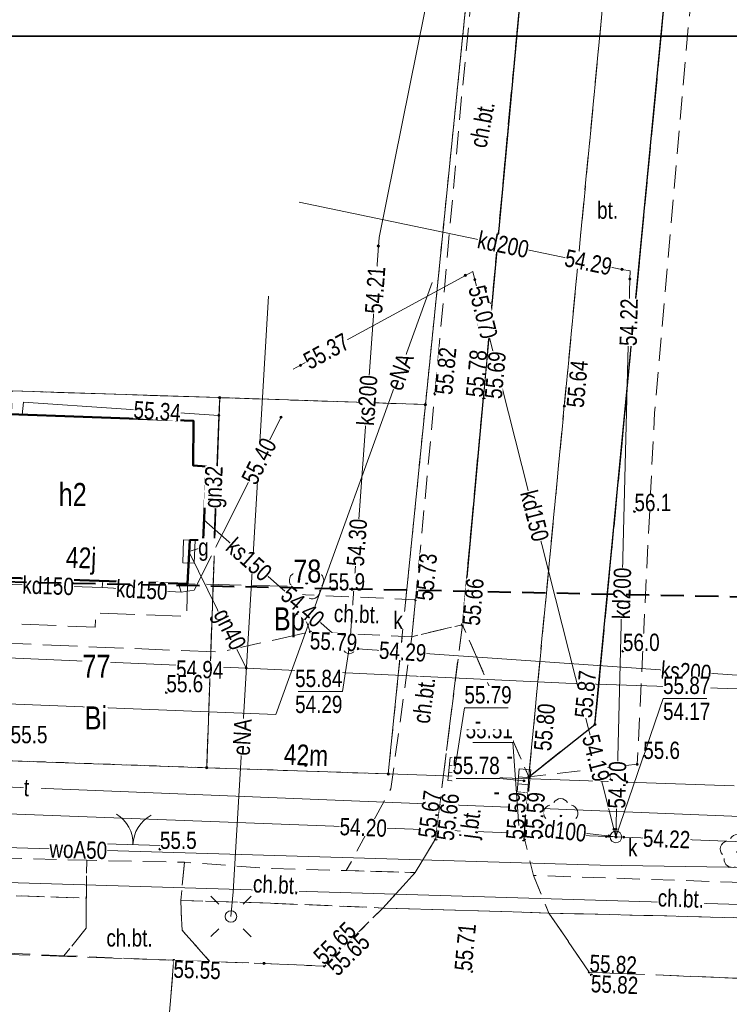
# Model space of a CAD drawing. Header units: metres. Extents: x 5504996 to 5514259, y 5943254 to 5951281.
# Tile 651 of 656: x 5509861 to 5509892, y 5948034 to 5948077. Entities that reach past the tile are written whole.
import ezdxf

# ---------------------------------------------------------------- set-up
doc = ezdxf.new("R2010")
doc.units = ezdxf.units.M
for name, pattern in [('L_0_02', [0]), ('L_0_03', [1, 0.5, -0.5]), ('L_0_04', [1.5, 1, -0.5]), ('L_0_06', [2, 1.5, -0.5])]:
    doc.linetypes.add(name, pattern=pattern)
doc.layers.get('0').update_dxf_attribs({"linetype": 'CONTINUOUS', "lineweight": 18, "true_color": 0x000000})
for name, color, linetype, lineweight, true_color in [('EGB_AdresNieruchomosci', 7, 'CONTINUOUS', 18, 0x000000), ('EGB_Budynek', 7, 'CONTINUOUS', 50, 0x0a0909), ('EGB_DzialkaEwidencyjna', 7, 'L_0_02', 18, 0x000000), ('EGB_KonturUzytkuGruntowego', 7, 'L_0_03', 18, 0x008000), ('EGB_PunktGraniczny', 7, 'CONTINUOUS', 18, 0x0a0909), ('GES_PrzewodElektroenergetyczny', 1, 'CONTINUOUS', 18, 0xff0000), ('GES_PrzewodGazowy', 7, 'CONTINUOUS', 18, 0xbfbf00), ('GES_PrzewodKanalizacyjny', 7, 'CONTINUOUS', 18, 0x803300), ('GES_PrzewodTelekomunikacyjny', 7, 'CONTINUOUS', 18, 0xff9100), ('GES_PrzewodWodociagowy', 5, 'CONTINUOUS', 18, 0x0000ff), ('GES_Rzedna', 7, 'CONTINUOUS', 18, 0x000000), ('GES_UrzadzeniaSiecElektroenergetyczna_P', 7, 'CONTINUOUS', 18, 0x000000), ('GES_UrzadzeniaSiecGazowa_P', 7, 'CONTINUOUS', 18, 0x000000), ('GES_UrzadzeniaSiecKanalizacyjna_P', 7, 'CONTINUOUS', 18, 0x000000), ('OT_Komunikacja', 7, 'CONTINUOUS', 18, 0x000000), ('OT_Ogrodzenia', 7, 'CONTINUOUS', 18, 0x000000), ('OT_Rzedna', 7, 'CONTINUOUS', 18, 0x000000), ('OT_ZagospodarowanieTerenu', 7, 'CONTINUOUS', 18, 0x000000), ('OT_ZagospodarowanieTerenu_P', 7, 'CONTINUOUS', 18, 0x000000)]:
    doc.layers.add(name, color=color, linetype=linetype, lineweight=lineweight, true_color=true_color)
doc.layers.add('zakrees', color=5, linetype='L_0_04', lineweight=40)
doc.styles.get("Standard").update_dxf_attribs({"font": 'simplex.shx'})

# ---------------------------------------------------------------- blocks, each defined once
blk = doc.blocks.new('L_0_02_2')
at = {"color": 0}
blk.add_point((0, 0), dxfattribs=at)
blk = doc.blocks.new('L_0_02_1')
at = {"color": 0}
blk.add_point((0, 0), dxfattribs=at)
blk = doc.blocks.new('L_2_20_3')
at = {"color": 0, "linetype": 'Continuous', "lineweight": 13}
for centre, start, end in [((-3, 0), 299.98164, 0), ((3, 0), 180, 240.01836)]:
    blk.add_arc(centre, 3, start, end, dxfattribs=at)
blk = doc.blocks.new('EGB_ADRES')
at = {"linetype": 'Continuous', "lineweight": 13}
blk.add_hatch(color=0, dxfattribs=at).paths.add_polyline_path([(0, -0.091, 1), (0, 0.091, 1)])
at = {"color": 0, "linetype": 'Continuous', "lineweight": 13}
blk.add_circle((0, 0), 0.0906, dxfattribs=at)
blk = doc.blocks.new('EGPG_N')
at = {"linetype": 'Continuous', "lineweight": 13}
blk.add_hatch(color=0, dxfattribs=at).paths.add_polyline_path([(0, -0.1, 1), (0, 0.1, 1)])
at = {"color": 0, "linetype": 'Continuous', "lineweight": 13}
blk.add_circle((0, 0), 0.1, dxfattribs=at)
blk = doc.blocks.new('SUPS01_04')
at = {"linetype": 'Continuous', "lineweight": 13}
blk.add_hatch(color=0, dxfattribs=at).paths.add_polyline_path([(0, -0.091, 1), (0, 0.091, 1)])
at = {"color": 0, "linetype": 'Continuous', "lineweight": 13}
blk.add_circle((0, 0), 0.0906, dxfattribs=at)
blk = doc.blocks.new('SUPS01_05')
at = {"linetype": 'Continuous', "lineweight": 13}
blk.add_hatch(color=0, dxfattribs=at).paths.add_polyline_path([(0, -0.091, 1), (0, 0.091, 1)])
at = {"color": 0, "linetype": 'Continuous', "lineweight": 13}
blk.add_circle((0, 0), 0.0906, dxfattribs=at)
blk = doc.blocks.new('SUEO')
at = {"color": 0, "linetype": 'Continuous', "lineweight": 18, "flags": 128}
for points in [[(-1.06, 1.06), (-1.76, 1.76)], [(1.76, 1.76), (1.06, 1.06)], [(-1.74, -1.74), (-1.06, -1.06)], [(1.06, -1.06), (1.76, -1.76)]]:
    blk.add_lwpolyline(points, dxfattribs=at)
at = {"color": 0, "linetype": 'Continuous', "lineweight": 18}
blk.add_circle((0, 0), 0.5, dxfattribs=at)
blk = doc.blocks.new('SUGS')
at = {"color": 0, "linetype": 'Continuous', "lineweight": 18, "flags": 128}
blk.add_lwpolyline([(1, 0.5), (1, -0.5), (-1, -0.5), (-1, 0.5)], close=True, dxfattribs=at)
blk = doc.blocks.new('SUKK')
at = {"color": 0, "linetype": 'Continuous', "lineweight": 18, "flags": 128}
blk.add_lwpolyline([(1, 0.5), (1, -0.5), (-1, -0.5), (-1, 0.5), (1, 0.5)], close=True, dxfattribs=at)
for points in [[(-0.3, 0.5), (-0.3, -0.5)], [(0.3, 0.5), (0.3, -0.5)]]:
    blk.add_lwpolyline(points, dxfattribs=at)
blk = doc.blocks.new('SUKS')
at = {"color": 0, "linetype": 'Continuous', "lineweight": 18}
blk.add_circle((0, 0), 0.5, dxfattribs=at)
blk = doc.blocks.new('OTRS')
at = {"linetype": 'Continuous', "lineweight": 13}
blk.add_hatch(color=0, dxfattribs=at).paths.add_polyline_path([(0, -0.091, 1), (0, 0.091, 1)])
at = {"color": 0, "linetype": 'Continuous', "lineweight": 13}
blk.add_circle((0, 0), 0.0906, dxfattribs=at)
blk = doc.blocks.new('OTRN')
at = {"linetype": 'Continuous', "lineweight": 13}
blk.add_hatch(color=0, dxfattribs=at).paths.add_polyline_path([(0, -0.091, 1), (0, 0.091, 1)])
at = {"color": 0, "linetype": 'Continuous', "lineweight": 13}
blk.add_circle((0, 0), 0.0906, dxfattribs=at)
blk = doc.blocks.new('OTZL')
at = {"linetype": 'Continuous', "lineweight": 18}
blk.add_hatch(color=0, dxfattribs=at).paths.add_polyline_path([(0, -0.072, 1), (0, 0.072, 1)])
at = {"color": 0, "linetype": 'Continuous', "lineweight": 18}
blk.add_circle((0, 0), 0.0721, dxfattribs=at)
for centre, radius, start, end in [((-0.8, 0.24), 0.7, 101.63363, 222.61406), ((-0.02, 0.82), 0.68, 29.53878, 149.62087), ((0.78, 0.24), 0.7, 318.50353, 78.36637), ((-0.46, -0.64), 0.7, 175.10091, 291.50143), ((0.46, -0.66), 0.7, 249.44395, 4.89909)]:
    blk.add_arc(centre, radius, start, end, dxfattribs=at)

msp = doc.modelspace()

# ---------------------------------------------------------------- linework, layer by layer
at = {"layer": 'EGB_Budynek', "linetype": 'Continuous', "lineweight": 50, "flags": 128}
msp.add_lwpolyline([(5509869.19, 5948054.31), (5509868.61, 5948054.29), (5509868.51, 5948052.4), (5509855.76, 5948052.84), (5509856, 5948059.92), (5509868.78, 5948059.46), (5509868.76, 5948057.53), (5509869.34, 5948057.49)], close=True, dxfattribs=at)
at = {"layer": 'EGB_DzialkaEwidencyjna', "linetype": 'CONTINUOUS', "lineweight": 18}
for p, q in [((5509878.83, 5948060.17), (5509882.52, 5948096.66)), ((5509860.92, 5948060.76), (5509869.91, 5948060.47)), ((5509869.91, 5948060.47), (5509869.35, 5948044.43)), ((5509869.35, 5948044.43), (5509869.91, 5948060.47)), ((5509869.91, 5948060.47), (5509878.83, 5948060.17)), ((5509877.22, 5948044.16), (5509878.83, 5948060.17)), ((5509878.83, 5948060.17), (5509877.22, 5948044.16)), ((5509869.35, 5948044.43), (5509860.34, 5948044.75)), ((5509860.34, 5948044.75), (5509869.35, 5948044.43)), ((5509877.22, 5948044.16), (5509869.35, 5948044.43)), ((5509869.35, 5948044.43), (5509877.22, 5948044.16)), ((5509887.56, 5948043.81), (5509877.22, 5948044.16)), ((5509877.22, 5948044.16), (5509887.56, 5948043.81)), ((5509892.22, 5948043.64), (5509887.56, 5948043.81)), ((5509887.56, 5948043.81), (5509892.22, 5948043.64))]:
    msp.add_line(p, q, dxfattribs=at)
at = {"layer": 'EGB_KonturUzytkuGruntowego', "color": 96, "linetype": 'L_0_03', "lineweight": 18, "true_color": 0x008000, "flags": 128}
for points in [[(5509767.92, 5948063.85), (5509777.5, 5948063.53), (5509779.48, 5948047.48), (5509788.46, 5948047.17), (5509797.45, 5948046.87), (5509806.44, 5948046.57), (5509815.44, 5948046.27), (5509824.43, 5948045.97), (5509833.42, 5948045.66), (5509842.41, 5948045.35), (5509851.41, 5948045.05), (5509860.34, 5948044.75), (5509869.35, 5948044.43), (5509877.22, 5948044.16), (5509878.83, 5948060.17), (5509882.52, 5948096.66), (5509878.84, 5948100.87), (5509853.6, 5948101.64), (5509773.63, 5948104.1), (5509769.33, 5948104.23)], [(5509878.83, 5948060.17), (5509869.91, 5948060.47), (5509860.92, 5948060.76), (5509852, 5948061.06), (5509842.92, 5948061.35), (5509833.93, 5948061.66), (5509824.94, 5948061.96), (5509815.94, 5948062.25), (5509806.95, 5948062.55), (5509797.97, 5948062.85), (5509788.98, 5948063.15), (5509777.5, 5948063.53), (5509767.92, 5948063.85), (5509769.33, 5948104.23), (5509773.63, 5948104.1), (5509853.6, 5948101.64), (5509878.84, 5948100.87), (5509882.52, 5948096.66)], [(5509869.35, 5948044.43), (5509860.34, 5948044.75), (5509860.92, 5948060.76), (5509869.91, 5948060.47)], [(5509877.22, 5948044.16), (5509869.35, 5948044.43), (5509869.91, 5948060.47), (5509878.83, 5948060.17)]]:
    msp.add_lwpolyline(points, close=True, dxfattribs=at)
at = {"layer": 'EGB_PunktGraniczny'}
for p in [(5509869.91, 5948060.47), (5509878.83, 5948060.17), (5509869.35, 5948044.43), (5509877.22, 5948044.16), (5509887.56, 5948043.81)]:
    msp.add_point(p, dxfattribs=at)
at = {"layer": 'GES_PrzewodElektroenergetyczny', "color": 1, "linetype": 'Continuous', "lineweight": 18, "true_color": 0xff0000, "flags": 128}
for points in [[(5509879.12, 5948065.46), (5509872.34, 5948046.73), (5509840.69, 5948048)], [(5509872.02, 5948064.87), (5509870.5, 5948039.05), (5509870.4, 5948037.98)], [(5509903.06, 5948037.11), (5509903.05, 5948038.19), (5509844.31, 5948039.94), (5509844.19, 5948038.7)]]:
    msp.add_lwpolyline(points, dxfattribs=at)
at = {"layer": 'GES_PrzewodGazowy', "color": 52, "linetype": 'Continuous', "lineweight": 18, "true_color": 0xbfbf00, "flags": 128}
for points in [[(5509868.58, 5948053.8), (5509869.65, 5948054.13), (5509869.87, 5948059.7), (5509861.41, 5948060.28), (5509861.35, 5948059.73)], [(5509871.06, 5948048.75), (5509868.58, 5948053.8)], [(5509843.14, 5948049.95), (5509852.38, 5948049.55), (5509871.06, 5948048.75), (5509884.91, 5948048.1)], [(5509946.54, 5948045.51), (5509927.01, 5948046.19), (5509898.52, 5948047.65), (5509884.91, 5948048.1)]]:
    msp.add_lwpolyline(points, dxfattribs=at)
at = {"layer": 'GES_PrzewodKanalizacyjny', "color": 36, "linetype": 'Continuous', "lineweight": 18, "true_color": 0x803300, "flags": 128}
for points in [[(5509882.41, 5948095.14), (5509876.82, 5948067.41), (5509876.79, 5948067.04), (5509875.56, 5948049.97), (5509875.53, 5948049.62), (5509875.9, 5948049.59), (5509899.63, 5948047.93), (5509899.95, 5948047.91)], [(5509887.09, 5948041.43), (5509887.69, 5948065.61), (5509887.7, 5948065.96), (5509887.35, 5948066.03), (5509873.35, 5948068.94)], [(5509887.09, 5948041.43), (5509880.97, 5948065.58), (5509880.88, 5948065.94), (5509880.56, 5948065.77), (5509873.41, 5948061.87), (5509873.1, 5948061.7)], [(5509872.57, 5948059.62), (5509868.81, 5948052.12), (5509868.24, 5948052.04)], [(5509875.53, 5948049.62), (5509875.28, 5948049.84), (5509869.23, 5948055.17)], [(5509864.81, 5948052.24), (5509859.61, 5948052.41)], [(5509864.81, 5948052.24), (5509864.85, 5948052.53)], [(5509868.24, 5948052.04), (5509864.81, 5948052.24)], [(5509868.24, 5948052.04), (5509868.12, 5948052.41)], [(5509836.28, 5948043.35), (5509887.09, 5948041.43)], [(5509887.09, 5948041.43), (5509882.88, 5948041.92)], [(5509887.09, 5948041.43), (5509887.43, 5948041.42), (5509927.86, 5948039.85)]]:
    msp.add_lwpolyline(points, dxfattribs=at)
at = {"layer": 'GES_PrzewodTelekomunikacyjny', "color": 30, "linetype": 'Continuous', "lineweight": 18, "true_color": 0xff9100, "flags": 128}
msp.add_lwpolyline([(5509928.66, 5948041.83), (5509913.74, 5948041.61), (5509913.27, 5948041.48), (5509820.77, 5948045.21), (5509820.21, 5948045.23)], dxfattribs=at)
at = {"layer": 'GES_PrzewodWodociagowy', "color": 5, "linetype": 'Continuous', "lineweight": 18, "true_color": 0x0000ff, "flags": 128}
for points in [[(5509845.05, 5948041.43), (5509886.41, 5948040.21)], [(5509886.41, 5948040.21), (5509909.54, 5948039.85), (5509926.86, 5948039.2), (5509927.04, 5948040.73)]]:
    msp.add_lwpolyline(points, dxfattribs=at)
at = {"layer": 'OT_Komunikacja', "color": 18, "linetype": 'L_0_06', "lineweight": 18, "true_color": 0x000000, "flags": 128}
for points in [[(5509892.67, 5948140.62), (5509892.15, 5948134.74), (5509892.11, 5948134.25), (5509891.77, 5948132.81), (5509889.62, 5948109.76), (5509887.81, 5948091.01), (5509883.31, 5948044.04), (5509880.43, 5948050.63), (5509881.33, 5948060.46), (5509882.67, 5948074.97), (5509883.62, 5948085.15), (5509884.13, 5948090.3), (5509884.54, 5948095.04), (5509882.72, 5948098.91), (5509882.55, 5948099.45), (5509883.24, 5948106.61), (5509884.01, 5948106.62), (5509885.11, 5948107.63), (5509886.03, 5948109.56), (5509886.04, 5948109.86), (5509887.02, 5948120.13), (5509888.42, 5948134.56), (5509888.95, 5948140.99)], [(5509890.21, 5948088.23), (5509886.18, 5948046.3), (5509883.31, 5948044.04), (5509887.81, 5948091.01)], [(5509854.81, 5948056.33), (5509854.78, 5948055.73), (5509855.85, 5948055.61), (5509855.76, 5948052.84), (5509859.76, 5948052.7), (5509859.77, 5948050.71), (5509864.51, 5948050.52), (5509864.54, 5948051.14), (5509868.49, 5948050.99), (5509868.51, 5948052.4), (5509872.96, 5948052.29), (5509873.25, 5948051.94), (5509873.84, 5948050.32), (5509869.91, 5948049.44), (5509864.58, 5948049.66), (5509853.76, 5948050.11), (5509854.01, 5948058.47), (5509854.84, 5948058.42)], [(5509876.99, 5948038.35), (5509878.39, 5948039.89), (5509879.26, 5948041.35), (5509880.43, 5948050.63), (5509883.31, 5948044.04), (5509883.13, 5948041.35), (5509883.51, 5948039.76), (5509884.18, 5948038.13)], [(5509734.26, 5948040.27), (5509739, 5948040.24), (5509749.65, 5948039.65), (5509762.55, 5948039.52), (5509772.55, 5948038.98), (5509787.57, 5948038.59), (5509791.57, 5948038.49), (5509796.51, 5948038.36), (5509801.79, 5948038.22), (5509811.13, 5948037.98), (5509815.57, 5948037.86), (5509824.94, 5948037.62), (5509867.92, 5948036.08), (5509867.43, 5948030.09), (5509852.54, 5948030.47), (5509811.83, 5948031.71), (5509791.77, 5948032.32), (5509787.55, 5948032.43), (5509781.95, 5948032.76), (5509771.96, 5948033.08), (5509761.88, 5948033.4), (5509751.91, 5948033.83), (5509741.97, 5948034.16), (5509737.74, 5948034.27), (5509730.4, 5948034.52), (5509731.83, 5948040.36)], [(5509884.18, 5948038.13), (5509885.93, 5948035.57), (5509896.84, 5948035.12), (5509895.58, 5948029.2), (5509888.21, 5948029.42), (5509884.63, 5948029.53), (5509880.13, 5948029.67), (5509871.69, 5948029.98), (5509867.43, 5948030.09), (5509867.92, 5948036.08), (5509871.83, 5948035.95), (5509874.44, 5948035.83), (5509876.99, 5948038.35)]]:
    msp.add_lwpolyline(points, close=True, dxfattribs=at)
at = {"layer": 'OT_Komunikacja', "color": 18, "linetype": 'Continuous', "lineweight": 25, "true_color": 0x000000, "flags": 128}
for points in [[(5509882.55, 5948099.45), (5509882.72, 5948098.91), (5509884.54, 5948095.04), (5509884.13, 5948090.3), (5509883.62, 5948085.15), (5509882.67, 5948074.97), (5509881.33, 5948060.46), (5509880.43, 5948050.63)], [(5509883.31, 5948044.04), (5509886.18, 5948046.3), (5509890.21, 5948088.23), (5509887.81, 5948091.01)]]:
    msp.add_lwpolyline(points, dxfattribs=at)
at = {"layer": 'OT_Komunikacja', "color": 18, "linetype": 'L_0_04', "lineweight": 18, "true_color": 0x000000, "flags": 128}
for points in [[(5509878.24, 5948050.11), (5509878.4, 5948051.71), (5509879.24, 5948060.64), (5509880.4, 5948073.5), (5509880.69, 5948076.49), (5509881.54, 5948085.35), (5509881.89, 5948089.07), (5509882.08, 5948091.64), (5509882.33, 5948094.14), (5509881.84, 5948095.18), (5509882.47, 5948096.21), (5509882.72, 5948098.91), (5509884.54, 5948095.04), (5509884.13, 5948090.3), (5509883.62, 5948085.15), (5509882.67, 5948074.97), (5509881.33, 5948060.46), (5509880.43, 5948050.63)], [(5509878.4, 5948051.71), (5509878.24, 5948050.11), (5509873.84, 5948050.32), (5509873.25, 5948051.94)], [(5509880.43, 5948050.63), (5509879.26, 5948041.35), (5509878.39, 5948039.89), (5509875.4, 5948039.97), (5509877.33, 5948043.52), (5509878.24, 5948050.11)], [(5509848.34, 5948040.92), (5509851.26, 5948040.78), (5509864.15, 5948040.42), (5509864.13, 5948038.78), (5509848.26, 5948039.31)], [(5509868.39, 5948040.33), (5509868.22, 5948038.68), (5509868.28, 5948037.39), (5509869.48, 5948036.03), (5509863.16, 5948036.28), (5509864.12, 5948037.48), (5509864.15, 5948040.42)], [(5509872.18, 5948040.06), (5509875.4, 5948039.97), (5509878.39, 5948039.89), (5509876.99, 5948038.35), (5509872.11, 5948038.56), (5509868.22, 5948038.68), (5509868.39, 5948040.33)], [(5509896.69, 5948039.32), (5509896.79, 5948037.82), (5509884.18, 5948038.13), (5509883.51, 5948039.76)]]:
    msp.add_lwpolyline(points, close=True, dxfattribs=at)
at = {"layer": 'OT_Ogrodzenia', "linetype": 'CONTINUOUS', "lineweight": 18}
msp.add_line((5509868.32, 5948041.03), (5509863.98, 5948041.16), dxfattribs=at)
at = {"layer": 'OT_ZagospodarowanieTerenu', "color": 18, "linetype": 'L_0_04', "lineweight": 18, "true_color": 0x000000, "flags": 128}
for points in [[(5509893.25, 5948109.37), (5509891.03, 5948085.63), (5509890.93, 5948084.52), (5509888.76, 5948059.81), (5509888.01, 5948044.58), (5509883.31, 5948044.04), (5509886.18, 5948046.3), (5509890.21, 5948088.23), (5509887.81, 5948091.01), (5509889.62, 5948109.76)], [(5509864.12, 5948037.48), (5509863.16, 5948036.28), (5509849.11, 5948036.89), (5509848.19, 5948037.72), (5509848.26, 5948039.31), (5509864.13, 5948038.78)], [(5509872.11, 5948038.56), (5509876.99, 5948038.35), (5509874.44, 5948035.83), (5509871.83, 5948035.95), (5509869.48, 5948036.03), (5509868.28, 5948037.39), (5509868.22, 5948038.68)], [(5509896.79, 5948037.82), (5509919.06, 5948037.1), (5509919.25, 5948034.83), (5509896.84, 5948035.12), (5509885.93, 5948035.57), (5509884.18, 5948038.13)]]:
    msp.add_lwpolyline(points, close=True, dxfattribs=at)

# ---------------------------------------------------------------- block references
at = {"layer": 'EGB_AdresNieruchomosci', "linetype": 'Continuous', "xscale": 0.5, "yscale": 0.5, "zscale": 0.5}
msp.add_blockref('EGB_ADRES', (5509873.64, 5948044.53), dxfattribs=at)
at = {"layer": 'EGB_DzialkaEwidencyjna', "color": 18, "linetype": 'Continuous', "true_color": 0x000000, "xscale": 0.5, "yscale": 0.5, "zscale": 0.5}
for name, p, rotation in [('L_0_02_2', (5509869.91, 5948060.47), 178.15), ('L_0_02_1', (5509869.91, 5948060.47), 267.9999999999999), ('L_0_02_1', (5509869.91, 5948060.47), 358.07), ('L_0_02_2', (5509869.91, 5948060.47), 267.9999999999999), ('L_0_02_2', (5509878.83, 5948060.17), 264.26), ('L_0_02_1', (5509878.83, 5948060.17), 84.23), ('L_0_02_2', (5509878.83, 5948060.17), 178.07), ('L_0_02_1', (5509878.83, 5948060.17), 264.26), ('L_0_02_2', (5509869.35, 5948044.43), 87.99999999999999), ('L_0_02_1', (5509869.35, 5948044.43), 177.97), ('L_0_02_2', (5509869.35, 5948044.43), 358.04), ('L_0_02_1', (5509869.35, 5948044.43), 87.99999999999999), ('L_0_02_2', (5509869.35, 5948044.43), 177.97), ('L_0_02_1', (5509869.35, 5948044.43), 358.04), ('L_0_02_2', (5509877.22, 5948044.16), 358.06), ('L_0_02_1', (5509877.22, 5948044.16), 84.26), ('L_0_02_2', (5509877.22, 5948044.16), 84.26), ('L_0_02_1', (5509877.22, 5948044.16), 178.04), ('L_0_02_2', (5509877.22, 5948044.16), 178.04), ('L_0_02_1', (5509877.22, 5948044.16), 358.06), ('L_0_02_2', (5509887.56, 5948043.81), 357.91), ('L_0_02_1', (5509887.56, 5948043.81), 178.06), ('L_0_02_2', (5509887.56, 5948043.81), 178.06), ('L_0_02_1', (5509887.56, 5948043.81), 357.91)]:
    msp.add_blockref(name, p, dxfattribs=dict(at, rotation=rotation))
at = {"layer": 'EGB_PunktGraniczny', "linetype": 'Continuous', "xscale": 0.5, "yscale": 0.5, "zscale": 0.5}
for p in [(5509869.91, 5948060.47), (5509878.83, 5948060.17), (5509869.35, 5948044.43), (5509877.22, 5948044.16), (5509887.56, 5948043.81)]:
    msp.add_blockref('EGPG_N', p, dxfattribs=at)
at = {"layer": 'GES_Rzedna', "color": 36, "linetype": 'Continuous', "true_color": 0x803300, "xscale": 0.5, "yscale": 0.5, "zscale": 0.5, "rotation": 360}
for p in [(5509876.79, 5948067.04, 54.21), (5509887.35, 5948066.03, 54.29), (5509880.56, 5948065.77, 55.07), (5509880.97, 5948065.58, 55.07), (5509887.69, 5948065.61, 54.22), (5509873.41, 5948061.87, 55.37), (5509872.57, 5948059.62, 55.4), (5509875.28, 5948049.84, 54.4), (5509875.53, 5948049.62, 55.84), (5509875.56, 5948049.97, 54.3), (5509875.9, 5948049.59, 54.29), (5509880.1, 5948044.35, 55.79), (5509883.1, 5948043.86, 55.78), (5509882.88, 5948041.92, 55.51), (5509887, 5948041.77, 54.19), (5509887.1, 5948041.77, 54.2), (5509886.67, 5948041.45, 54.2), (5509886.78, 5948041.47, 55.09), (5509887.09, 5948041.43, 55.87), (5509887.43, 5948041.42, 54.22)]:
    msp.add_blockref('SUPS01_05', p, dxfattribs=at)
at = {"layer": 'GES_Rzedna', "color": 52, "linetype": 'Continuous', "true_color": 0xbfbf00, "xscale": 0.5, "yscale": 0.5, "zscale": 0.5, "rotation": 360}
for p in [(5509869.87, 5948059.7, 55.34), (5509871.06, 5948048.75, 54.94)]:
    msp.add_blockref('SUPS01_04', p, dxfattribs=at)
at = {"layer": 'GES_UrzadzeniaSiecElektroenergetyczna_P', "linetype": 'Continuous', "xscale": 0.5, "yscale": 0.5, "zscale": 0.5, "rotation": 360}
msp.add_blockref('SUEO', (5509870.4, 5948037.98), dxfattribs=at)
at = {"layer": 'GES_UrzadzeniaSiecGazowa_P', "color": 52, "linetype": 'Continuous', "true_color": 0xbfbf00, "xscale": 0.5, "yscale": 0.5, "zscale": 0.5, "rotation": 267.8800000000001}
msp.add_blockref('SUGS', (5509868.58, 5948053.8), dxfattribs=at)
at = {"layer": 'GES_UrzadzeniaSiecKanalizacyjna_P', "color": 36, "linetype": 'Continuous', "true_color": 0x803300, "xscale": 0.5, "yscale": 0.5, "zscale": 0.5}
for name, p, rotation in [('SUKS', (5509875.53, 5948049.62), 360), ('SUKK', (5509880.1, 5948044.35), 84.72), ('SUKK', (5509883.1, 5948043.86), 84.56), ('SUKK', (5509882.88, 5948041.92), 266.45), ('SUKS', (5509887.09, 5948041.43), 360)]:
    msp.add_blockref(name, p, dxfattribs=dict(at, rotation=rotation))
at = {"layer": 'OT_Ogrodzenia', "color": 18, "linetype": 'Continuous', "true_color": 0x000000, "xscale": 0.5, "yscale": 0.5, "zscale": 0.5, "rotation": 178.28}
msp.add_blockref('L_2_20_3', (5509866.15, 5948041.095), dxfattribs=at)
at = {"layer": 'OT_Rzedna', "linetype": 'Continuous', "xscale": 0.5, "yscale": 0.5, "zscale": 0.5}
for name, p in [('OTRS', (5509879.24, 5948060.64, 55.82)), ('OTRS', (5509881.33, 5948060.46, 55.78)), ('OTRS', (5509881.39, 5948060.46, 55.69)), ('OTRS', (5509884.85, 5948060.1, 55.64)), ('OTRN', (5509887.89, 5948055.54, 56.1)), ('OTRN', (5509873.68, 5948052.43, 55.9)), ('OTRS', (5509878.4, 5948051.71, 55.73)), ('OTRS', (5509877.98, 5948050.84, 55.72)), ('OTRS', (5509880.43, 5948050.63, 55.66)), ('OTRS', (5509873.84, 5948050.32, 55.79)), ('OTRN', (5509887.39, 5948049.48, 56)), ('OTRN', (5509867.6, 5948047.69, 55.6)), ('OTRS', (5509886.18, 5948046.3, 55.87)), ('OTRN', (5509888.01, 5948044.58, 55.6)), ('OTRS', (5509883.31, 5948044.04, 55.8)), ('OTRS', (5509879.26, 5948041.35, 55.67)), ('OTRS', (5509879.3, 5948041.33, 55.66)), ('OTRS', (5509883.08, 5948041.3, 55.59)), ('OTRS', (5509883.13, 5948041.35, 55.59)), ('OTRN', (5509867.32, 5948040.9, 55.5)), ('OTRS', (5509867.92, 5948036.08, 55.55)), ('OTRS', (5509871.83, 5948035.95, 55.6)), ('OTRS', (5509874.44, 5948035.83, 55.65)), ('OTRS', (5509874.5, 5948035.89, 55.65)), ('OTRS', (5509880.84, 5948035.6, 55.71)), ('OTRS', (5509885.93, 5948035.57, 55.82)), ('OTRS', (5509886.02, 5948035.45, 55.82))]:
    msp.add_blockref(name, p, dxfattribs=at)
at = {"layer": 'OT_ZagospodarowanieTerenu_P', "color": 96, "linetype": 'Continuous', "true_color": 0x008000, "xscale": 0.5, "yscale": 0.5, "zscale": 0.5}
for p in [(5509873.68, 5948052.43), (5509884.7, 5948042.34), (5509892.36, 5948040.78)]:
    msp.add_blockref('OTZL', p, dxfattribs=at)

# ---------------------------------------------------------------- next in the draw order: texts
at = {"layer": 'EGB_AdresNieruchomosci', "color": 18, "true_color": 0x000000, "char_height": 0.9, "attachment_point": 8, "rotation": 358, "line_spacing_factor": 0.9, "bg_fill": 3, "box_fill_scale": 1, "bg_fill_color": 0, "bg_fill_transparency": 0}
for s, insert in [('\\W0.7818x;\\fArial|b0|i0;42j', (5509863.88, 5948052.81)), ('\\W0.7818x;\\fArial|b0|i0;42m', (5509873.64, 5948044.53))]:
    msp.add_mtext(s, dxfattribs=dict(at, insert=insert))
at = {"layer": 'EGB_Budynek', "color": 18, "true_color": 0x000000, "insert": (5509863.54, 5948056.27), "char_height": 1, "attachment_point": 5, "line_spacing_factor": 0.9, "bg_fill": 3, "box_fill_scale": 1, "bg_fill_color": 0, "bg_fill_transparency": 0}
msp.add_mtext('\\W0.7818x;\\fArial|b0|i0;h2', dxfattribs=at)
at = {"layer": 'EGB_DzialkaEwidencyjna', "color": 18, "true_color": 0x000000, "char_height": 1, "attachment_point": 7, "line_spacing_factor": 0.9, "bg_fill": 3, "box_fill_scale": 1, "bg_fill_color": 0, "bg_fill_transparency": 0}
for s, insert in [('\\W0.7818x;\\fArial|b0|i0;78', (5509873.1, 5948052.44)), ('\\W0.7818x;\\fArial|b0|i0;77', (5509863.96, 5948048.33))]:
    msp.add_mtext(s, dxfattribs=dict(at, insert=insert))
at = {"layer": 'EGB_KonturUzytkuGruntowego', "color": 96, "true_color": 0x008000, "char_height": 1, "attachment_point": 7, "line_spacing_factor": 0.9, "bg_fill": 3, "box_fill_scale": 1, "bg_fill_color": 0, "bg_fill_transparency": 0}
for s, insert in [('\\W0.7818x;\\fArial|b0|i0;Bp', (5509872.26, 5948050.08)), ('\\W0.7818x;\\fArial|b0|i0;Bi', (5509864.06, 5948046.09))]:
    msp.add_mtext(s, dxfattribs=dict(at, insert=insert))
at = {"layer": 'GES_PrzewodElektroenergetyczny', "color": 1, "true_color": 0xff0000, "char_height": 0.75, "attachment_point": 4, "line_spacing_factor": 0.9, "bg_fill": 3, "box_fill_scale": 1, "bg_fill_color": 0, "bg_fill_transparency": 0}
for insert, rotation in [((5509877.45, 5948060.84), 70.1), ((5509870.84, 5948044.96), 86.7)]:
    msp.add_mtext('\\W0.7818x;\\fArial|b0|i0;eNA', dxfattribs=dict(at, insert=insert, rotation=rotation))
at = {"layer": 'GES_PrzewodGazowy', "color": 52, "true_color": 0xbfbf00, "char_height": 0.75, "attachment_point": 4, "line_spacing_factor": 0.9, "bg_fill": 3, "box_fill_scale": 1, "bg_fill_color": 0, "bg_fill_transparency": 0}
for s, insert, rotation in [('\\W0.7818x;\\fArial|b0|i0;gn32', (5509869.71, 5948055.68), 87.7), ('\\W0.7818x;\\fArial|b0|i0;gn40', (5509869.856, 5948051.203), 296.2)]:
    msp.add_mtext(s, dxfattribs=dict(at, insert=insert, rotation=rotation))
at = {"layer": 'GES_PrzewodKanalizacyjny', "color": 36, "true_color": 0x803300, "char_height": 0.75, "attachment_point": 4, "line_spacing_factor": 0.9, "bg_fill": 3, "box_fill_scale": 1, "bg_fill_color": 0, "bg_fill_transparency": 0}
for s, insert, rotation in [('\\W0.7818x;\\fArial|b0|i0;kd200', (5509881.109, 5948067.327), 348.3), ('\\W0.7818x;\\fArial|b0|i0;kd150', (5509881.063, 5948065.214), 284.2), ('\\W0.7818x;\\fArial|b0|i0;ks200', (5509876.229, 5948059.26), 85.9), ('\\W0.7818x;\\fArial|b0|i0;kd150', (5509883.289, 5948056.43), 284.2), ('\\W0.7818x;\\fArial|b0|i0;ks150', (5509870.362, 5948054.173), 318.6), ('\\W0.7818x;\\fArial|b0|i0;kd200', (5509887.324, 5948050.87), 88.6), ('\\W0.7818x;\\fArial|b0|i0;kd150', (5509865.42, 5948052.2), 356.7), ('\\W0.7818x;\\fArial|b0|i0;ks200', (5509889.04, 5948048.671), 355.4), ('\\W0.7818x;\\fArial|b0|i0;kd100', (5509883.59, 5948041.837), 353.4)]:
    msp.add_mtext(s, dxfattribs=dict(at, insert=insert, rotation=rotation))
at = {"layer": 'GES_PrzewodTelekomunikacyjny', "color": 30, "true_color": 0xff9100, "insert": (5509861.42, 5948043.571), "char_height": 0.75, "attachment_point": 4, "rotation": 357.7, "line_spacing_factor": 0.9, "bg_fill": 3, "box_fill_scale": 1, "bg_fill_color": 0, "bg_fill_transparency": 0}
msp.add_mtext('\\W0.7818x;\\fArial|b0|i0;t', dxfattribs=at)
at = {"layer": 'GES_PrzewodWodociagowy', "color": 5, "true_color": 0x0000ff, "insert": (5509862.53, 5948040.91), "char_height": 0.75, "attachment_point": 4, "rotation": 358.3, "line_spacing_factor": 0.9, "bg_fill": 3, "box_fill_scale": 1, "bg_fill_color": 0, "bg_fill_transparency": 0}
msp.add_mtext('\\W0.7818x;\\fArial|b0|i0;woA50', dxfattribs=at)
at = {"layer": 'GES_Rzedna', "color": 36, "true_color": 0x803300, "char_height": 0.75, "attachment_point": 4, "line_spacing_factor": 0.9, "bg_fill": 3, "box_fill_scale": 1, "bg_fill_color": 0, "bg_fill_transparency": 0}
for s, insert, rotation in [('\\W0.7818x;\\fArial|b0|i0;54.21', (5509876.58, 5948064.11), 85.9), ('\\W0.7818x;\\fArial|b0|i0;54.29', (5509884.89, 5948066.54), 348.3), ('\\W0.7818x;\\fArial|b0|i0;54.22', (5509887.62, 5948062.71), 88.6), ('\\W0.7818x;\\fArial|b0|i0;55.40', (5509871.16, 5948056.8), 63.4), ('\\W0.7818x;\\fArial|b0|i0;54.30', (5509875.79, 5948053.17), 85.9), ('\\W0.7818x;\\fArial|b0|i0;54.29', (5509876.82, 5948049.53), 356), ('\\W0.7818x;\\fArial|b0|i0;54.20', (5509887.12, 5948042.66), 88.6), ('\\W0.7818x;\\fArial|b0|i0;54.20', (5509875.11, 5948041.88), 357.8), ('\\W0.7818x;\\fArial|b0|i0;54.22', (5509888.26, 5948041.38), 357.8)]:
    msp.add_mtext(s, dxfattribs=dict(at, insert=insert, rotation=rotation))
at = {"layer": 'GES_Rzedna', "color": 52, "true_color": 0xbfbf00, "insert": (5509866.18, 5948059.95), "char_height": 0.75, "attachment_point": 4, "rotation": 356.1, "line_spacing_factor": 0.9, "bg_fill": 3, "box_fill_scale": 1, "bg_fill_color": 0, "bg_fill_transparency": 0}
msp.add_mtext('\\W0.7818x;\\fArial|b0|i0;55.34', dxfattribs=at)
at = {"layer": 'GES_Rzedna', "color": 36, "true_color": 0x803300, "char_height": 0.75, "attachment_point": 9, "line_spacing_factor": 0.9, "bg_fill": 3, "box_fill_scale": 1, "bg_fill_color": 0, "bg_fill_transparency": 0}
for s, insert in [('\\W0.7818x;\\fArial|b0|i0;55.84\\P54.29', (5509875.23, 5948046.79)), ('\\W0.7818x;\\fArial|b0|i0;55.51\\P  -', (5509882.62, 5948044.58))]:
    msp.add_mtext(s, dxfattribs=dict(at, insert=insert))
at = {"layer": 'GES_UrzadzeniaSiecGazowa_P', "color": 52, "true_color": 0xbfbf00, "insert": (5509868.98, 5948053.39), "char_height": 0.75, "attachment_point": 7, "line_spacing_factor": 0.9, "bg_fill": 3, "box_fill_scale": 1, "bg_fill_color": 0, "bg_fill_transparency": 0}
msp.add_mtext('\\W0.7818x;\\fArial|b0|i0;g', dxfattribs=at)
at = {"layer": 'GES_UrzadzeniaSiecKanalizacyjna_P', "color": 36, "true_color": 0x803300, "insert": (5509877.44, 5948050.44), "char_height": 0.75, "attachment_point": 7, "line_spacing_factor": 0.9, "bg_fill": 3, "box_fill_scale": 1, "bg_fill_color": 0, "bg_fill_transparency": 0}
msp.add_mtext('\\W0.7818x;\\fArial|b0|i0;k', dxfattribs=at)
at = {"layer": 'OT_Komunikacja', "color": 18, "true_color": 0x000000, "char_height": 0.75, "attachment_point": 7, "line_spacing_factor": 0.9, "bg_fill": 3, "box_fill_scale": 1, "bg_fill_color": 0, "bg_fill_transparency": 0}
for insert, rotation in [((5509881.48, 5948071.25), 79.3), ((5509871.34, 5948039.02), 357.5), ((5509888.89, 5948038.41), 358.1)]:
    msp.add_mtext('\\W0.7818x;\\fArial|b0|i0;ch.bt.', dxfattribs=dict(at, insert=insert, rotation=rotation))
for s, insert in [('\\W0.7818x;\\fArial|b0|i0;bt.', (5509886.27, 5948068.21)), ('\\W0.7818x;\\fArial|b0|i0;ch.bt.', (5509865, 5948036.67))]:
    msp.add_mtext(s, dxfattribs=dict(at, insert=insert))
at = {"layer": 'OT_Rzedna', "color": 18, "true_color": 0x000000, "char_height": 0.75, "line_spacing_factor": 0.9, "bg_fill": 3, "box_fill_scale": 1, "bg_fill_color": 0, "bg_fill_transparency": 0}
for s, insert, attachment_point, rotation in [('\\W0.7818x;\\fArial|b0|i0;55.82', (5509879.24, 5948060.64), 1, 84.7), ('\\W0.7818x;\\fArial|b0|i0;55.64', (5509884.94, 5948060.08), 1, 84.5), ('\\W0.7818x;\\fArial|b0|i0;55.73', (5509878.4, 5948051.71), 1, 84.6), ('\\W0.7818x;\\fArial|b0|i0;55.66', (5509880.43, 5948050.63), 1, 84.8), ('\\W0.7818x;\\fArial|b0|i0;55.87', (5509886.05, 5948046.56), 7, 84.5), ('\\W0.7818x;\\fArial|b0|i0;55.80', (5509884.28, 5948045.13), 7, 84.5), ('\\W0.7818x;\\fArial|b0|i0;55.59', (5509883.08, 5948041.3), 7, 86.2), ('\\W0.7818x;\\fArial|b0|i0;55.71', (5509880.84, 5948035.6), 7, 84.5), ('\\W0.7818x;\\fArial|b0|i0;55.65', (5509874.5, 5948035.89), 1, 44.7), ('\\W0.7818x;\\fArial|b0|i0;55.55', (5509867.92, 5948036.08), 1, 358.1), ('\\W0.7818x;\\fArial|b0|i0;55.82', (5509885.93, 5948035.57), 7, 357.6)]:
    msp.add_mtext(s, dxfattribs=dict(at, insert=insert, attachment_point=attachment_point, rotation=rotation))
at = {"layer": 'OT_Rzedna', "color": 18, "true_color": 0x000000, "char_height": 0.75, "attachment_point": 7, "line_spacing_factor": 0.9, "bg_fill": 3, "box_fill_scale": 1, "bg_fill_color": 0, "bg_fill_transparency": 0}
for s, insert in [('\\W0.7818x;\\fArial|b0|i0;56.1', (5509887.89, 5948055.54)), ('\\W0.7818x;\\fArial|b0|i0;56.0', (5509887.39, 5948049.48)), ('\\W0.7818x;\\fArial|b0|i0;55.5', (5509860.85, 5948045.48)), ('\\W0.7818x;\\fArial|b0|i0;55.6', (5509888.27, 5948044.8)), ('\\W0.7818x;\\fArial|b0|i0;55.5', (5509867.32, 5948040.9))]:
    msp.add_mtext(s, dxfattribs=dict(at, insert=insert))

# ---------------------------------------------------------------- next in the draw order: texts
at = {"layer": 'GES_PrzewodKanalizacyjny', "color": 36, "true_color": 0x803300, "insert": (5509861.36, 5948052.35), "char_height": 0.75, "attachment_point": 4, "rotation": 358.1, "line_spacing_factor": 0.9, "bg_fill": 3, "box_fill_scale": 1, "bg_fill_color": 0, "bg_fill_transparency": 0}
msp.add_mtext('\\W0.7818x;\\fArial|b0|i0;kd150', dxfattribs=at)
at = {"layer": 'GES_Rzedna', "color": 36, "true_color": 0x803300, "char_height": 0.75, "attachment_point": 4, "line_spacing_factor": 0.9, "bg_fill": 3, "box_fill_scale": 1, "bg_fill_color": 0, "bg_fill_transparency": 0}
for s, insert, rotation in [('\\W0.7818x;\\fArial|b0|i0;55.07', (5509881.04, 5948065.31), 284.2), ('\\W0.7818x;\\fArial|b0|i0;55.37', (5509873.64, 5948061.99), 28.6), ('\\W0.7818x;\\fArial|b0|i0;54.40', (5509872.74, 5948052.08), 318.6), ('\\W0.7818x;\\fArial|b0|i0;54.19', (5509885.97, 5948045.84), 284.2)]:
    msp.add_mtext(s, dxfattribs=dict(at, insert=insert, rotation=rotation))
at = {"layer": 'GES_Rzedna', "color": 52, "true_color": 0xbfbf00, "insert": (5509868.01, 5948048.33), "char_height": 0.75, "attachment_point": 7, "rotation": 358.6, "line_spacing_factor": 0.9, "bg_fill": 3, "box_fill_scale": 1, "bg_fill_color": 0, "bg_fill_transparency": 0}
msp.add_mtext('\\W0.7818x;\\fArial|b0|i0;54.94', dxfattribs=at)
at = {"layer": 'GES_Rzedna', "color": 36, "true_color": 0x803300, "char_height": 0.75, "line_spacing_factor": 0.9, "bg_fill": 3, "box_fill_scale": 1, "bg_fill_color": 0, "bg_fill_transparency": 0}
for s, insert, attachment_point in [('\\W0.7818x;\\fArial|b0|i0;55.87\\P54.17', (5509889.13, 5948046.49), 7), ('\\W0.7818x;\\fArial|b0|i0;55.79\\P  -', (5509880.52, 5948046.09), 7), ('\\W0.7818x;\\fArial|b0|i0;55.78\\P  -', (5509882.05, 5948043.03), 9)]:
    msp.add_mtext(s, dxfattribs=dict(at, insert=insert, attachment_point=attachment_point))
at = {"layer": 'GES_UrzadzeniaSiecKanalizacyjna_P', "color": 36, "true_color": 0x803300, "insert": (5509887.61, 5948040.59), "char_height": 0.75, "attachment_point": 7, "line_spacing_factor": 0.9, "bg_fill": 3, "box_fill_scale": 1, "bg_fill_color": 0, "bg_fill_transparency": 0}
msp.add_mtext('\\W0.7818x;\\fArial|b0|i0;k', dxfattribs=at)
at = {"layer": 'OT_Komunikacja', "color": 18, "true_color": 0x000000, "insert": (5509879.02, 5948046.31), "char_height": 0.75, "attachment_point": 7, "rotation": 82.8, "line_spacing_factor": 0.9, "bg_fill": 3, "box_fill_scale": 1, "bg_fill_color": 0, "bg_fill_transparency": 0}
msp.add_mtext('\\W0.7818x;\\fArial|b0|i0;ch.bt.', dxfattribs=at)
at = {"layer": 'OT_Rzedna', "color": 18, "true_color": 0x000000, "char_height": 0.75, "line_spacing_factor": 0.9, "bg_fill": 3, "box_fill_scale": 1, "bg_fill_color": 0, "bg_fill_transparency": 0}
for s, insert, attachment_point, rotation in [('\\W0.7818x;\\fArial|b0|i0;55.59', (5509883.13, 5948041.35), 1, 86.2), ('\\W0.7818x;\\fArial|b0|i0;55.65', (5509874.44, 5948035.83), 7, 44.7), ('\\W0.7818x;\\fArial|b0|i0;55.82', (5509886.02, 5948035.45), 1, 357.6)]:
    msp.add_mtext(s, dxfattribs=dict(at, insert=insert, attachment_point=attachment_point, rotation=rotation))

# ---------------------------------------------------------------- next in the draw order: linework, layer by layer
at = {"layer": 'GES_Rzedna', "color": 18, "linetype": 'Continuous', "lineweight": 13, "true_color": 0x000000, "flags": 128}
for points in [[(5509891.025, 5948047.428), (5509889.13, 5948047.428), (5509887.09, 5948041.43)], [(5509882.414, 5948047.027), (5509880.52, 5948047.027), (5509880.1, 5948044.35)]]:
    msp.add_lwpolyline(points, dxfattribs=at)

# ---------------------------------------------------------------- next in the draw order: texts
at = {"layer": 'OT_Komunikacja', "color": 18, "true_color": 0x000000, "char_height": 0.75, "attachment_point": 7, "line_spacing_factor": 0.9, "bg_fill": 3, "box_fill_scale": 1, "bg_fill_color": 0, "bg_fill_transparency": 0}
for s, insert, rotation in [('\\W0.7818x;\\fArial|b0|i0;ch.bt.', (5509874.85, 5948050.74), 358), ('\\W0.7818x;\\fArial|b0|i0;j.bt.', (5509881.29, 5948041.3), 82.7)]:
    msp.add_mtext(s, dxfattribs=dict(at, insert=insert, rotation=rotation))
at = {"layer": 'OT_Rzedna', "color": 18, "true_color": 0x000000, "char_height": 0.75, "attachment_point": 1, "line_spacing_factor": 0.9, "bg_fill": 3, "box_fill_scale": 1, "bg_fill_color": 0, "bg_fill_transparency": 0}
for s, insert, rotation in [('\\W0.7818x;\\fArial|b0|i0;55.69', (5509881.39, 5948060.46), 84.7), ('\\W0.7818x;\\fArial|b0|i0;55.79', (5509873.84, 5948050.32), 357.3)]:
    msp.add_mtext(s, dxfattribs=dict(at, insert=insert, rotation=rotation))
at = {"layer": 'OT_Rzedna', "color": 18, "true_color": 0x000000, "char_height": 0.75, "line_spacing_factor": 0.9, "bg_fill": 3, "box_fill_scale": 1, "bg_fill_color": 0, "bg_fill_transparency": 0}
for s, insert, attachment_point in [('\\W0.7818x;\\fArial|b0|i0;55.9', (5509874.62, 5948052.48), 4), ('\\W0.7818x;\\fArial|b0|i0;55.6', (5509867.6, 5948047.69), 7)]:
    msp.add_mtext(s, dxfattribs=dict(at, insert=insert, attachment_point=attachment_point))

# ---------------------------------------------------------------- next in the draw order: linework, layer by layer
at = {"layer": 'GES_Rzedna', "color": 18, "linetype": 'Continuous', "lineweight": 13, "true_color": 0x000000, "flags": 128}
for points in [[(5509873.308, 5948047.728), (5509875.23, 5948047.728), (5509875.53, 5948049.62)], [(5509880.883, 5948045.518), (5509882.62, 5948045.518), (5509882.88, 5948041.92)]]:
    msp.add_lwpolyline(points, dxfattribs=at)

# ---------------------------------------------------------------- next in the draw order: texts
at = {"layer": 'OT_Rzedna', "color": 18, "true_color": 0x000000, "char_height": 0.75, "line_spacing_factor": 0.9, "bg_fill": 3, "box_fill_scale": 1, "bg_fill_color": 0, "bg_fill_transparency": 0}
for s, insert, attachment_point, rotation in [('\\W0.7818x;\\fArial|b0|i0;55.78', (5509881.33, 5948060.46), 7, 84.7), ('\\W0.7818x;\\fArial|b0|i0;55.66', (5509879.3, 5948041.33), 1, 82.8)]:
    msp.add_mtext(s, dxfattribs=dict(at, insert=insert, attachment_point=attachment_point, rotation=rotation))

# ---------------------------------------------------------------- next in the draw order: linework, layer by layer
at = {"layer": 'GES_Rzedna', "color": 18, "linetype": 'Continuous', "lineweight": 13, "true_color": 0x000000, "flags": 128}
msp.add_lwpolyline([(5509880.155, 5948043.968), (5509882.05, 5948043.968), (5509883.1, 5948043.86)], dxfattribs=at)

# ---------------------------------------------------------------- next in the draw order: texts
at = {"layer": 'OT_Rzedna', "color": 18, "true_color": 0x000000, "insert": (5509879.26, 5948041.35), "char_height": 0.75, "attachment_point": 7, "rotation": 82.8, "line_spacing_factor": 0.9, "bg_fill": 3, "box_fill_scale": 1, "bg_fill_color": 0, "bg_fill_transparency": 0}
msp.add_mtext('\\W0.7818x;\\fArial|b0|i0;55.67', dxfattribs=at)

# ---------------------------------------------------------------- next in the draw order: linework, layer by layer
at = {"linetype": 'ByBlock', "lineweight": 35}
msp.add_lwpolyline([(5509677.209, 5947932.864), (5510021.956, 5947932.957), (5510021.95, 5948076.137), (5509677.209, 5948076.134)], close=True, dxfattribs=at)
at = {"layer": 'zakrees'}
msp.add_lwpolyline([(5509714.555, 5948055.459), (5509713.223, 5948009.437), (5509726.445, 5948008.822), (5509723.575, 5947944.555), (5509778.514, 5947950.398), (5509806.599, 5947950.193), (5509914.633, 5947944.555), (5509916.785, 5948014.767), (5509930.315, 5948014.562), (5509930.52, 5948051.051), (5509714.555, 5948055.459)], dxfattribs=at)

doc.saveas('drawing.dxf')
